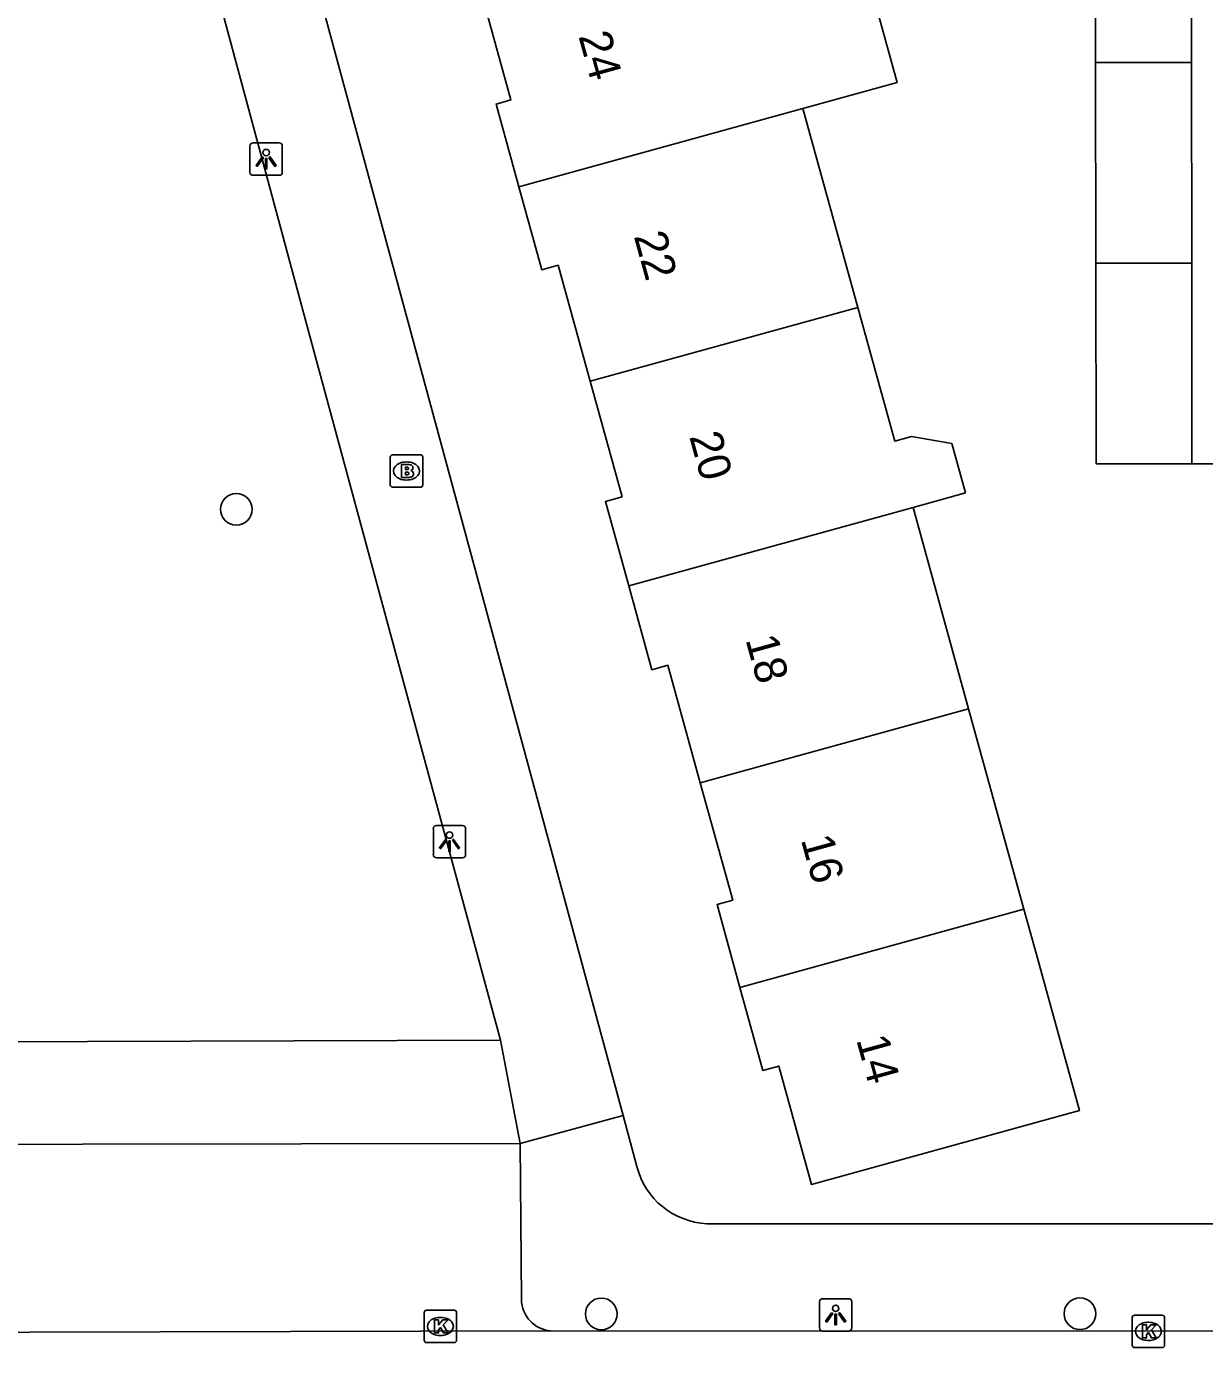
# Model space of a CAD drawing. Extents: x 160732 to 162105, y 387428 to 388479.
# Drawn here: x 161070.41 to 161106.77, y 387954.16 to 387994.94 of the extents above; entities that cross this region are included whole.
import ezdxf

# ---------------------------------------------------------------- set-up
doc = ezdxf.new("R2010")
doc.units = 0
for name, color, linetype in [('IMGEO_Boom', 7, 'Continuous'), ('IMGEO_Brandkraan', 7, 'Continuous'), ('IMGEO_Kolk', 7, 'Continuous'), ('IMGEO_Lichtpunt', 7, 'Continuous'), ('IMGEO_Pand', 7, 'Continuous'), ('IMGEO_Pand_nummerreeks', 7, 'Continuous'), ('IMGEO_Rijbaan_lokaal_open', 7, 'Continuous'), ('IMGEO_Voetpad_open', 7, 'Continuous')]:
    doc.layers.add(name, color=color, linetype=linetype)

msp = doc.modelspace()

# ---------------------------------------------------------------- linework, layer by layer
at = {"layer": 'IMGEO_Boom'}
for centre in [(161076.888, 387980.035), (161088.147, 387955.198), (161102.919, 387955.202)]:
    msp.add_circle(centre, 0.489, dxfattribs=at)
at = {"layer": 'IMGEO_Brandkraan'}
for p, q in [((161081.638, 387980.792), (161081.638, 387981.644)), ((161081.713, 387981.718), (161082.565, 387981.718)), ((161082.126, 387981.498), (161082.151, 387981.498)), ((161082.639, 387981.644), (161082.639, 387980.792)), ((161082.565, 387980.718), (161081.713, 387980.718)), ((161082.149, 387980.938), (161082.124, 387980.938))]:
    msp.add_line(p, q, dxfattribs=at)
for points in [[(161081.638, 387980.792), (161081.638, 387981.644)], [(161081.713, 387981.718), (161082.565, 387981.718)], [(161081.986, 387981.418), (161081.986, 387981.018), (161082.199, 387981.018)], [(161082.217, 387981.418), (161081.986, 387981.418)], [(161082.639, 387981.644), (161082.639, 387980.792)], [(161082.165, 387981.337), (161082.111, 387981.337), (161082.111, 387981.261)], [(161082.111, 387981.261), (161082.164, 387981.261)], [(161082.173, 387981.185), (161082.111, 387981.185), (161082.111, 387981.104)], [(161082.111, 387981.104), (161082.173, 387981.104)], [(161082.565, 387980.718), (161081.713, 387980.718)]]:
    msp.add_lwpolyline(points, dxfattribs=at)
for centre, radius, start, end in [((161081.715, 387981.642), 0.0765, 91.552, 178.448), ((161081.715, 387981.642), 0.0765, 91.552, 178.448), ((161082.221, 387981.273), 0.145, 59.4692, 91.5367), ((161082.246, 387981.32), 0.0922, 285.5137, 58.1501), ((161082.563, 387981.642), 0.0765, 1.552, 88.448), ((161082.563, 387981.642), 0.0765, 1.552, 88.448), ((161082.166, 387981.299), 0.0379, 267.8285, 90.9355), ((161082.174, 387981.144), 0.0404, 269.8759, 90.5077), ((161082.205, 387981.269), 0.251, 268.6676, 293.5347), ((161082.251, 387981.128), 0.105, 301.3115, 78.989), ((161081.715, 387980.794), 0.0765, 181.552, 268.448), ((161081.715, 387980.794), 0.0765, 181.552, 268.448), ((161082.563, 387980.794), 0.0765, 271.552, 358.448), ((161082.563, 387980.794), 0.0765, 271.552, 358.448)]:
    msp.add_arc(centre, radius, start, end, dxfattribs=at)
for centre, major_axis, ratio, start_param, end_param in [((161082.125, 387981.218), (-0.387, 0.002), 0.722429, 4.712389, 7.853982), ((161082.15, 387981.218), (-0.39, 0.002), 0.717154, 1.570796, 4.712389)]:
    msp.add_ellipse(centre, major_axis=major_axis, ratio=ratio, start_param=start_param, end_param=end_param, dxfattribs=at)
at = {"layer": 'IMGEO_Kolk'}
for p, q in [((161082.758, 387955.31), (161083.61, 387955.31)), ((161082.683, 387954.384), (161082.683, 387955.236)), ((161083.171, 387955.09), (161083.196, 387955.09)), ((161083.684, 387955.236), (161083.684, 387954.384)), ((161104.531, 387954.232), (161104.531, 387955.084)), ((161104.606, 387955.158), (161105.458, 387955.158)), ((161105.019, 387954.938), (161105.044, 387954.938)), ((161105.532, 387955.084), (161105.532, 387954.232)), ((161083.194, 387954.53), (161083.169, 387954.53)), ((161083.61, 387954.31), (161082.758, 387954.31)), ((161105.458, 387954.158), (161104.606, 387954.158)), ((161105.042, 387954.378), (161105.017, 387954.378))]:
    msp.add_line(p, q, dxfattribs=at)
for points in [[(161082.758, 387955.31), (161083.61, 387955.31)], [(161082.683, 387954.384), (161082.683, 387955.236)], [(161083.004, 387955.01), (161083.127, 387955.01), (161083.127, 387954.859), (161083.257, 387955.01), (161083.421, 387955.01), (161083.275, 387954.859), (161083.428, 387954.61), (161083.276, 387954.61), (161083.191, 387954.774), (161083.127, 387954.707), (161083.127, 387954.61), (161083.004, 387954.61), (161083.004, 387955.01)], [(161083.684, 387955.236), (161083.684, 387954.384)], [(161104.531, 387954.232), (161104.531, 387955.084)], [(161104.606, 387955.158), (161105.458, 387955.158)], [(161105.532, 387955.084), (161105.532, 387954.232)], [(161104.852, 387954.858), (161104.975, 387954.858), (161104.975, 387954.707), (161105.105, 387954.858), (161105.269, 387954.858), (161105.123, 387954.707), (161105.276, 387954.458), (161105.124, 387954.458), (161105.039, 387954.622), (161104.975, 387954.555), (161104.975, 387954.458), (161104.852, 387954.458), (161104.852, 387954.858)], [(161083.61, 387954.31), (161082.758, 387954.31)], [(161105.458, 387954.158), (161104.606, 387954.158)]]:
    msp.add_lwpolyline(points, dxfattribs=at)
for centre, start, end in [((161082.76, 387955.234), 91.552, 178.448), ((161082.76, 387955.234), 91.552, 178.448), ((161083.608, 387955.234), 1.552, 88.448), ((161083.608, 387955.234), 1.552, 88.448), ((161104.608, 387955.082), 91.552, 178.448), ((161104.608, 387955.082), 91.552, 178.448), ((161105.456, 387955.082), 1.552, 88.448), ((161105.456, 387955.082), 1.552, 88.448), ((161082.76, 387954.386), 181.552, 268.448), ((161082.76, 387954.386), 181.552, 268.448), ((161083.608, 387954.386), 271.552, 358.448), ((161083.608, 387954.386), 271.552, 358.448), ((161104.608, 387954.234), 181.552, 268.448), ((161104.608, 387954.234), 181.552, 268.448), ((161105.456, 387954.234), 271.552, 358.448), ((161105.456, 387954.234), 271.552, 358.448)]:
    msp.add_arc(centre, 0.0765, start, end, dxfattribs=at)
for centre, major_axis, ratio, start_param, end_param in [((161083.17, 387954.81), (-0.387, 0.002), 0.722429, 4.712389, 7.853982), ((161083.195, 387954.81), (-0.39, 0.002), 0.717154, 1.570796, 4.712389), ((161105.018, 387954.658), (-0.387, 0.002), 0.722429, 4.712389, 7.853982), ((161105.043, 387954.658), (-0.39, 0.002), 0.717154, 1.570796, 4.712389)]:
    msp.add_ellipse(centre, major_axis=major_axis, ratio=ratio, start_param=start_param, end_param=end_param, dxfattribs=at)
at = {"layer": 'IMGEO_Lichtpunt'}
for p, q in [((161077.308, 387991.249), (161077.308, 387990.442)), ((161077.308, 387991.249), (161077.308, 387990.442)), ((161078.21, 387991.344), (161077.402, 387991.344)), ((161078.21, 387991.344), (161077.402, 387991.344)), ((161078.304, 387990.442), (161078.304, 387991.249)), ((161078.304, 387990.442), (161078.304, 387991.249)), ((161077.402, 387990.348), (161078.21, 387990.348)), ((161077.402, 387990.348), (161078.21, 387990.348)), ((161082.967, 387970.181), (161082.967, 387969.374)), ((161082.967, 387970.181), (161082.967, 387969.374)), ((161083.869, 387970.276), (161083.061, 387970.276)), ((161083.869, 387970.276), (161083.061, 387970.276)), ((161083.963, 387969.374), (161083.963, 387970.181)), ((161083.963, 387969.374), (161083.963, 387970.181)), ((161083.061, 387969.28), (161083.869, 387969.28)), ((161083.061, 387969.28), (161083.869, 387969.28)), ((161094.883, 387955.57), (161094.883, 387954.763)), ((161094.883, 387955.57), (161094.883, 387954.763)), ((161095.785, 387955.665), (161094.977, 387955.665)), ((161095.785, 387955.665), (161094.977, 387955.665)), ((161095.879, 387954.763), (161095.879, 387955.57)), ((161095.879, 387954.763), (161095.879, 387955.57)), ((161094.977, 387954.669), (161095.785, 387954.669)), ((161094.977, 387954.669), (161095.785, 387954.669))]:
    msp.add_line(p, q, dxfattribs=at)
for points in [[(161077.682, 387990.913), (161077.721, 387990.885), (161077.533, 387990.623), (161077.495, 387990.65), (161077.682, 387990.913)], [(161077.784, 387990.865), (161077.831, 387990.865), (161077.831, 387990.543), (161077.784, 387990.543), (161077.784, 387990.865)], [(161077.894, 387990.885), (161077.932, 387990.912), (161078.119, 387990.65), (161078.08, 387990.622), (161077.894, 387990.885)], [(161083.341, 387969.845), (161083.38, 387969.817), (161083.192, 387969.555), (161083.154, 387969.582), (161083.341, 387969.845)], [(161083.443, 387969.797), (161083.49, 387969.797), (161083.49, 387969.475), (161083.443, 387969.475), (161083.443, 387969.797)], [(161083.553, 387969.817), (161083.591, 387969.844), (161083.778, 387969.582), (161083.739, 387969.554), (161083.553, 387969.817)], [(161095.257, 387955.234), (161095.296, 387955.206), (161095.108, 387954.944), (161095.07, 387954.971), (161095.257, 387955.234)], [(161095.359, 387955.186), (161095.406, 387955.186), (161095.406, 387954.864), (161095.359, 387954.864), (161095.359, 387955.186)], [(161095.469, 387955.206), (161095.507, 387955.233), (161095.694, 387954.971), (161095.655, 387954.943), (161095.469, 387955.206)]]:
    msp.add_lwpolyline(points, dxfattribs=at)
for centre in [(161077.807, 387991.047), (161083.466, 387969.979), (161095.382, 387955.368)]:
    msp.add_circle(centre, 0.0994, dxfattribs=at)
for centre, start, end in [((161077.402, 387991.249), 90, 180), ((161077.402, 387991.249), 90, 180), ((161078.21, 387991.249), 0, 90), ((161078.21, 387991.249), 0, 90), ((161077.402, 387990.442), 180, 270), ((161077.402, 387990.442), 180, 270), ((161078.21, 387990.442), 270, 0), ((161078.21, 387990.442), 270, 360), ((161083.061, 387970.181), 90, 180), ((161083.061, 387970.181), 90, 180), ((161083.869, 387970.181), 0, 90), ((161083.869, 387970.181), 0, 90), ((161083.061, 387969.374), 180, 270), ((161083.061, 387969.374), 180, 270), ((161083.869, 387969.374), 270, 0), ((161083.869, 387969.374), 270, 360), ((161094.977, 387955.57), 90, 180), ((161094.977, 387955.57), 90, 180), ((161095.785, 387955.57), 0, 90), ((161095.785, 387955.57), 0, 90), ((161094.977, 387954.763), 180, 270), ((161094.977, 387954.763), 180, 270), ((161095.785, 387954.763), 270, 0), ((161095.785, 387954.763), 270, 360)]:
    msp.add_arc(centre, 0.0946, start, end, dxfattribs=at)
at = {"layer": 'IMGEO_Pand'}
for points in [[(161103.403, 387993.824), (161103.394, 388000.283)], [(161106.348, 388000.312), (161106.358, 387993.829)], [(161094.369, 387992.408), (161097.28, 387993.211), (161095.583, 387999.365), (161092.671, 387998.562)], [(161084.368, 387996.27), (161085.359, 387992.673), (161084.902, 387992.547), (161085.607, 387989.99)], [(161106.358, 387993.829), (161103.503, 387993.824), (161103.403, 387993.824)], [(161103.412, 387987.632), (161103.403, 387993.824)], [(161106.358, 387993.829), (161106.367, 387987.637)], [(161085.607, 387989.99), (161094.369, 387992.408)], [(161096.068, 387986.267), (161094.369, 387992.408)], [(161085.607, 387989.99), (161086.312, 387987.433), (161086.818, 387987.572), (161087.805, 387983.992)], [(161106.367, 387987.637), (161103.412, 387987.632)], [(161103.412, 387987.632), (161103.421, 387981.44), (161106.376, 387981.444)], [(161106.376, 387981.444), (161106.367, 387987.637)], [(161096.068, 387986.267), (161087.805, 387983.992)], [(161097.768, 387980.093), (161099.384, 387980.539), (161098.964, 387982.062), (161097.718, 387982.283), (161097.205, 387982.142), (161096.068, 387986.267)], [(161087.805, 387983.992), (161088.79, 387980.417), (161088.279, 387980.276), (161088.995, 387977.678)], [(161088.995, 387977.678), (161097.768, 387980.093)], [(161099.484, 387973.874), (161097.768, 387980.093)], [(161088.995, 387977.678), (161089.71, 387975.082), (161090.205, 387975.219), (161091.205, 387971.592)], [(161091.205, 387971.592), (161099.484, 387973.874)], [(161101.19, 387967.689), (161099.484, 387973.874)], [(161091.205, 387971.592), (161092.205, 387967.965), (161091.72, 387967.832), (161092.426, 387965.272)], [(161092.426, 387965.272), (161093.131, 387962.713), (161093.625, 387962.849), (161094.633, 387959.195), (161102.903, 387961.475), (161101.574, 387966.296), (161101.19, 387967.689)], [(161092.426, 387965.272), (161101.19, 387967.689)]]:
    msp.add_lwpolyline(points, dxfattribs=at)
at = {"layer": 'IMGEO_Rijbaan_lokaal_open'}
for points in [[(161034.34, 387954.542), (161086.596, 387954.673)], [(161086.596, 387954.673), (161107.154, 387954.663)]]:
    msp.add_lwpolyline(points, dxfattribs=at)
at = {"layer": 'IMGEO_Voetpad_open'}
for points in [[(161088.824, 387961.322), (161076.822, 388005.641), (161072.396, 388022.629), (161072.336, 388023.268)], [(161072.165, 388011.204), (161074.8, 388001.542), (161079.158, 387985.38), (161085.039, 387963.643)], [(161106.376, 387981.444), (161108.047, 387981.444)], [(161085.039, 387963.643), (161065.909, 387963.585)], [(161085.642, 387960.46), (161085.039, 387963.643)], [(161085.642, 387960.46), (161088.824, 387961.322)], [(161089.25, 387959.748), (161088.824, 387961.322)], [(161035.256, 387955.531), (161035.219, 387960.365), (161037.425, 387960.384), (161039.495, 387960.378), (161046.276, 387960.408), (161048.371, 387960.395), (161054.547, 387960.397), (161056.647, 387960.398), (161063.286, 387960.42), (161065.382, 387960.423), (161085.642, 387960.46)], [(161085.642, 387960.46), (161085.687, 387955.644)], [(161152.025, 387958.213), (161108.23, 387958.121), (161108.242, 387957.975), (161091.407, 387957.982)]]:
    msp.add_lwpolyline(points, dxfattribs=at)
for centre, radius, start, end in [((161091.516, 387960.315), 2.336, 194.0511, 267.3325), ((161086.668, 387955.652), 0.982, 180.4576, 265.7647)]:
    msp.add_arc(centre, radius, start, end, dxfattribs=at)

# ---------------------------------------------------------------- texts
at = {"layer": 'IMGEO_Pand_nummerreeks'}
for s, p in [('24', (161087.439, 387994.646)), ('22', (161089.148, 387988.471)), ('20', (161090.858, 387982.286)), ('18', (161092.593, 387976.019)), ('16', (161094.302, 387969.843)), ('14', (161096.011, 387963.665))]:
    msp.add_text(s, height=1, rotation=285.4664, dxfattribs=at).set_placement(p)

doc.saveas('drawing.dxf')
